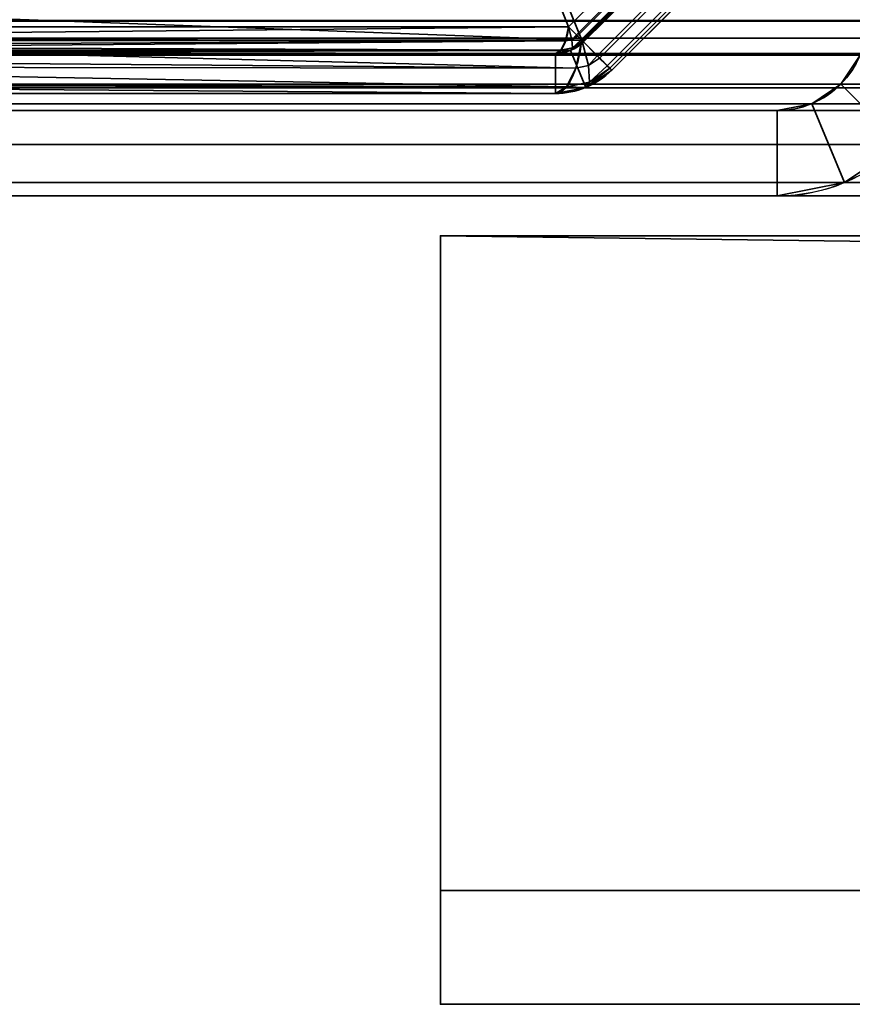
# Model space of a CAD drawing. Header units: millimetres. Extents: x -503 to 6703, y -110 to 249.
# Tile 916 of 1056: x 4017 to 4031, y -44 to -26. Entities that reach past the tile are written whole.
import ezdxf

# ---------------------------------------------------------------- set-up
doc = ezdxf.new("R2010")
doc.units = ezdxf.units.MM
doc.layers.add('152', color=7, linetype='Continuous', true_color=0xffffff)

# ---------------------------------------------------------------- blocks, each defined once
blk = doc.blocks.new('UG_SURFACE_313')
at = {"layer": '152', "color": 35, "linetype": 'Continuous', "lineweight": 35}
for points in [[(4024, -30, 2030), (4024, -43.5, 2030), (4976, -43.5, 2030), (4976, -42.218, 2030)], [(4976, -42.218, 2030), (4976, -30, 2030), (4024, -30, 2030)], [(4024, -30, 2030), (4024, -30), (4024, -41.5)], [(4024, -41.5), (4024, -43.5, 2), (4024, -43.5, 2030), (4024, -30, 2030)], [(4024, -30, 2030), (4037, -30, 2017), (4037, -30, 1027)], [(4024, -30, 2030), (4976, -30, 2030), (4963, -30, 2017), (4037, -30, 2017)], [(4037, -30, 1027), (4037, -30), (4024, -30), (4024, -30, 2030)], [(4976, -41.5), (4024, -41.5), (4024, -30), (4037, -30)], [(4024, -43.5, 2), (4024, -41.5), (4976, -41.5), (4976, -42.218, 0.718)], [(4976, -42.218, 0.718), (4976, -43.5, 2), (4024, -43.5, 2)], [(4024, -43.5, 2), (4068.617, -43.5, 1010.5), (4065.148, -43.5, 1021.178)], [(4976, -43.5, 2030), (4024, -43.5, 2030), (4092, -43.5, 1131), (4102.982, -43.5, 1128.666)], [(4024, -43.5, 2030), (4024, -43.5, 2), (4065.148, -43.5, 1101.178)], [(4065.148, -43.5, 1021.178), (4065.148, -43.5, 1101.178), (4024, -43.5, 2)], [(4024, -43.5, 2030), (4081.018, -43.5, 1128.666), (4092, -43.5, 1131)], [(4024, -43.5, 2030), (4071.935, -43.5, 1122.066), (4081.018, -43.5, 1128.666)], [(4065.148, -43.5, 1101.178), (4066.321, -43.5, 1112.343), (4024, -43.5, 2030)], [(4066.321, -43.5, 1112.343), (4071.935, -43.5, 1122.066), (4024, -43.5, 2030)], [(4024, -43.5, 2), (4086.386, -43.5, 997.59), (4076.13, -43.5, 1002.156)], [(4024, -43.5, 2), (4097.614, -43.5, 997.59), (4086.386, -43.5, 997.59)], [(4076.13, -43.5, 1002.156), (4068.617, -43.5, 1010.5), (4024, -43.5, 2)], [(4107.87, -43.5, 1002.156), (4097.614, -43.5, 997.59), (4024, -43.5, 2), (4976, -43.5, 2)]]:
    blk.add_3dface(points, dxfattribs=at)
blk = doc.blocks.new('UG_SURFACE_348')
at = {"layer": '152', "color": 252, "linetype": 'Continuous', "lineweight": 35}
for points in [[(4026.252, -26.332, 998.527), (4006.826, -26.332, 1005.831), (4006.826, -12.868, 1010.893), (4016.868, -2.827, 1010.893)], [(4016.868, -2.827, 1010.893), (4030.333, -2.827, 1005.831), (4030.333, -22.252, 998.527), (4026.252, -26.332, 998.527)], [(4026.485, -26.565, 1170.855), (4007.526, -25.868, 1163.465), (4007.526, -13.157, 1158.686), (4017.158, -3.527, 1158.686)], [(4017.158, -3.527, 1011.314), (4007.526, -13.157, 1011.314), (4007.526, -25.868, 1006.535), (4026.485, -26.565, 999.145)], [(4017.158, -3.527, 1158.686), (4029.868, -3.527, 1163.465), (4030.565, -22.485, 1170.855), (4026.485, -26.565, 1170.855)], [(4026.485, -26.565, 999.145), (4030.565, -22.485, 999.145), (4029.868, -3.527, 1006.535), (4017.158, -3.527, 1011.314)], [(4006.826, -12.868, 1159.107), (4006.826, -26.332, 1164.17), (4026.252, -26.332, 1171.473), (4030.333, -22.252, 1171.473)], [(4026.389, -26.469, 1171.634), (4030.468, -22.389, 1171.634), (4030.333, -22.252, 1171.473), (4026.252, -26.332, 1171.473)], [(4030.468, -22.389, 998.366), (4026.389, -26.469, 998.366), (4026.252, -26.332, 998.527), (4030.333, -22.252, 998.527)], [(4030.488, -22.408, 1171.657), (4030.468, -22.389, 1171.634), (4026.389, -26.469, 1171.634), (4026.408, -26.488, 1171.657)], [(4026.408, -26.488, 998.343), (4026.389, -26.469, 998.366), (4030.468, -22.389, 998.366), (4030.488, -22.408, 998.343)], [(4026.408, -26.488, 1171.657), (4026.476, -26.556, 1171.849), (4030.556, -22.476, 1171.849), (4030.488, -22.408, 1171.657)], [(4030.488, -22.408, 998.343), (4030.556, -22.476, 998.151), (4026.476, -26.556, 998.151), (4026.408, -26.488, 998.343)], [(4030.579, -22.499, 1171.914), (4030.556, -22.476, 1171.849), (4026.476, -26.556, 1171.849), (4026.499, -26.579, 1171.914)], [(4026.499, -26.579, 998.086), (4026.476, -26.556, 998.151), (4030.556, -22.476, 998.151), (4030.579, -22.499, 998.086)], [(4030.838, -22.757, 1171.177), (4026.757, -26.837, 1171.177), (4026.485, -26.565, 1170.855), (4030.565, -22.485, 1170.855)], [(4026.757, -26.837, 998.823), (4030.838, -22.757, 998.823), (4030.565, -22.485, 999.145), (4026.485, -26.565, 999.145)], [(4026.499, -26.579, 1171.914), (4026.515, -26.595, 1172.091), (4030.595, -22.515, 1172.091), (4030.579, -22.499, 1171.914)], [(4030.579, -22.499, 998.086), (4030.595, -22.515, 997.909), (4026.515, -26.595, 997.909), (4026.499, -26.579, 998.086)], [(4030.595, -22.515, 1172.091), (4026.515, -26.595, 1172.091), (4026.515, -26.595, 1190), (4030.595, -22.515, 1190)], [(4026.515, -26.595, 997.909), (4030.595, -22.515, 997.909), (4030.595, -22.515, 980), (4026.515, -26.595, 980)], [(4030.595, -22.515, 1190), (4026.515, -26.595, 1190), (4027.01, -27.09, 1190), (4031.09, -23.01, 1190)], [(4031.09, -23.01, 980), (4027.01, -27.09, 980), (4026.515, -26.595, 980), (4030.595, -22.515, 980)], [(4026.797, -26.877, 1171.223), (4026.757, -26.837, 1171.177), (4030.838, -22.757, 1171.177), (4030.877, -22.797, 1171.223)], [(4030.877, -22.797, 998.777), (4030.838, -22.757, 998.823), (4026.757, -26.837, 998.823), (4026.797, -26.877, 998.777)], [(4030.877, -22.797, 1171.223), (4031.012, -22.932, 1171.607), (4026.932, -27.012, 1171.607), (4026.797, -26.877, 1171.223)], [(4026.797, -26.877, 998.777), (4026.932, -27.012, 998.393), (4031.012, -22.932, 998.393), (4030.877, -22.797, 998.777)], [(4026.978, -27.058, 1171.737), (4026.932, -27.012, 1171.607), (4031.012, -22.932, 1171.607), (4031.058, -22.978, 1171.737)], [(4031.058, -22.978, 998.263), (4031.012, -22.932, 998.393), (4026.932, -27.012, 998.393), (4026.978, -27.058, 998.263)], [(4031.058, -22.978, 1171.737), (4031.09, -23.01, 1172.091), (4027.01, -27.09, 1172.091), (4026.978, -27.058, 1171.737)], [(4026.978, -27.058, 998.263), (4027.01, -27.09, 997.909), (4031.09, -23.01, 997.909), (4031.058, -22.978, 998.263)], [(4027.01, -27.09, 1172.091), (4031.09, -23.01, 1172.091), (4031.09, -23.01, 1190), (4027.01, -27.09, 1190)], [(4031.09, -23.01, 997.909), (4027.01, -27.09, 997.909), (4027.01, -27.09, 980), (4031.09, -23.01, 980)], [(4026.485, -26.565, 1170.855), (4007.408, -26.565, 1163.682), (4007.526, -25.868, 1163.465)], [(4007.526, -25.868, 1006.535), (4007.408, -26.565, 1006.317), (4026.485, -26.565, 999.145)], [(4026.252, -26.332, 1171.473), (4006.826, -26.332, 1164.17), (4006.791, -26.522, 1164.265)], [(4006.791, -26.522, 1164.265), (4026.2, -26.577, 1171.612), (4026.252, -26.332, 1171.473)], [(4026.252, -26.332, 998.527), (4026.2, -26.577, 998.388), (4006.791, -26.522, 1005.735)], [(4006.791, -26.522, 1005.735), (4006.826, -26.332, 1005.831), (4026.252, -26.332, 998.527)], [(4026.2, -26.578, 1171.613), (4026.311, -26.555, 1171.646), (4026.252, -26.332, 1171.473), (4026.2, -26.577, 1171.612)], [(4026.311, -26.555, 998.354), (4026.2, -26.578, 998.387), (4026.2, -26.577, 998.388), (4026.252, -26.332, 998.527)], [(4026.389, -26.469, 1171.634), (4026.252, -26.332, 1171.473), (4026.311, -26.555, 1171.646)], [(4026.311, -26.555, 998.354), (4026.252, -26.332, 998.527), (4026.389, -26.469, 998.366)], [(4026.2, -26.578, 998.387), (4006.691, -26.735, 1005.471), (4006.737, -26.671, 1005.591)], [(4026.2, -26.578, 998.387), (4026.118, -26.741, 998.17), (4006.691, -26.735, 1005.471)], [(4026.2, -26.578, 1171.613), (4006.773, -26.571, 1164.313), (4006.737, -26.671, 1164.409)], [(4026.2, -26.578, 998.387), (4006.737, -26.671, 1005.591), (4006.773, -26.571, 1005.687)], [(4026.118, -26.741, 1171.83), (4026.2, -26.578, 1171.613), (4006.737, -26.671, 1164.409)], [(4006.791, -26.522, 1164.265), (4006.773, -26.571, 1164.313), (4026.2, -26.577, 1171.612)], [(4026.2, -26.577, 998.388), (4006.773, -26.571, 1005.687), (4006.791, -26.522, 1005.735)], [(4026.2, -26.578, 1171.613), (4026.2, -26.577, 1171.612), (4006.773, -26.571, 1164.313)], [(4006.773, -26.571, 1005.687), (4026.2, -26.577, 998.388), (4026.2, -26.578, 998.387)], [(4026.381, -27.053, 1171.132), (4007.185, -26.895, 1163.778), (4007.408, -26.565, 1163.682)], [(4007.408, -26.565, 1006.317), (4007.185, -26.895, 1006.222), (4026.381, -27.053, 998.868)], [(4007.408, -26.565, 1163.682), (4026.485, -26.565, 1170.855), (4026.381, -27.053, 1171.132)], [(4026.381, -27.053, 998.868), (4026.485, -26.565, 999.145), (4007.408, -26.565, 1006.317)], [(4026.321, -26.7, 1171.893), (4026.311, -26.555, 1171.646), (4026.2, -26.578, 1171.613), (4026.118, -26.741, 1171.83)], [(4026.118, -26.741, 998.17), (4026.2, -26.578, 998.387), (4026.311, -26.555, 998.354), (4026.321, -26.7, 998.107)], [(4026.288, -26.747, 1190), (4026.515, -26.595, 1190), (4026.515, -26.595, 1172.091), (4026.296, -26.742, 1172.091)], [(4026.515, -26.595, 980), (4026.288, -26.747, 980), (4026.288, -26.747, 997.909), (4026.296, -26.742, 997.909)], [(4026.515, -26.595, 1190), (4026.288, -26.747, 1190), (4026.556, -27.393, 1190), (4027.01, -27.09, 1190)], [(4027.01, -27.09, 980), (4026.556, -27.393, 980), (4026.288, -26.747, 980), (4026.515, -26.595, 980)], [(4026.296, -26.742, 1172.091), (4026.515, -26.595, 1172.091), (4026.499, -26.579, 1171.914)], [(4026.499, -26.579, 1171.914), (4026.321, -26.7, 1171.893), (4026.296, -26.742, 1172.091)], [(4026.296, -26.742, 997.909), (4026.321, -26.7, 998.107), (4026.499, -26.579, 998.086)], [(4026.499, -26.579, 998.086), (4026.515, -26.595, 997.909), (4026.296, -26.742, 997.909)], [(4026.296, -26.742, 997.909), (4026.515, -26.595, 997.909), (4026.515, -26.595, 980)], [(4026.311, -26.555, 1171.646), (4026.408, -26.488, 1171.657), (4026.389, -26.469, 1171.634)], [(4026.389, -26.469, 998.366), (4026.408, -26.488, 998.343), (4026.311, -26.555, 998.354)], [(4026.476, -26.556, 1171.849), (4026.408, -26.488, 1171.657), (4026.311, -26.555, 1171.646), (4026.321, -26.7, 1171.893)], [(4026.321, -26.7, 998.107), (4026.311, -26.555, 998.354), (4026.408, -26.488, 998.343), (4026.476, -26.556, 998.151)], [(4026.321, -26.7, 1171.893), (4026.499, -26.579, 1171.914), (4026.476, -26.556, 1171.849)], [(4026.476, -26.556, 998.151), (4026.499, -26.579, 998.086), (4026.321, -26.7, 998.107)], [(4026.485, -26.565, 999.145), (4026.381, -27.053, 998.868), (4026.38, -27.056, 998.866), (4026.602, -27.009, 998.8)], [(4026.381, -27.053, 1171.132), (4026.485, -26.565, 1170.855), (4026.602, -27.009, 1171.2)], [(4026.602, -27.009, 1171.2), (4026.485, -26.565, 1170.855), (4026.757, -26.837, 1171.177)], [(4026.757, -26.837, 998.823), (4026.485, -26.565, 999.145), (4026.602, -27.009, 998.8)], [(4006.594, -26.8, 1005.212), (4026.02, -26.8, 997.909), (4026.02, -26.8, 980), (4005.6, -26.8, 980)], [(4026.02, -27.5, 980), (4005.6, -27.5, 980), (4005.6, -26.8, 980), (4026.02, -26.8, 980)], [(4026.117, -26.743, 998.168), (4006.594, -26.8, 1005.212), (4006.669, -26.767, 1005.411)], [(4026.117, -26.743, 998.168), (4026.02, -26.8, 997.909), (4006.594, -26.8, 1005.212)], [(4006.669, -26.767, 1164.589), (4006.594, -26.8, 1164.788), (4026.02, -26.8, 1172.091)], [(4026.02, -26.8, 1172.091), (4006.594, -26.8, 1164.788), (4007, -26.8, 1165)], [(4026.117, -26.743, 1171.833), (4006.691, -26.735, 1164.529), (4006.669, -26.767, 1164.589)], [(4026.117, -26.743, 998.168), (4006.669, -26.767, 1005.411), (4006.691, -26.735, 1005.471)], [(4026.02, -26.8, 1172.091), (4026.117, -26.743, 1171.833), (4006.669, -26.767, 1164.589)], [(4006.737, -26.671, 1164.409), (4006.691, -26.735, 1164.529), (4026.118, -26.741, 1171.83)], [(4026.117, -26.743, 1171.833), (4026.118, -26.741, 1171.83), (4006.691, -26.735, 1164.529)], [(4006.691, -26.735, 1005.471), (4026.118, -26.741, 998.17), (4026.117, -26.743, 998.168)], [(4007, -26.8, 1165), (4026.02, -26.8, 1190), (4026.02, -26.8, 1172.091)], [(4007, -26.8, 1165), (4009, -26.8, 1190), (4026.02, -26.8, 1190)], [(4026.02, -26.8, 1190), (4009, -26.8, 1190), (4009, -27.5, 1190), (4026.02, -27.5, 1190)], [(4026.117, -26.743, 1171.833), (4026.02, -26.8, 1172.091), (4026.288, -26.747, 1172.091)], [(4026.288, -26.747, 997.909), (4026.02, -26.8, 997.909), (4026.117, -26.743, 998.168)], [(4026.02, -26.8, 1172.091), (4026.02, -26.8, 1190), (4026.288, -26.747, 1190), (4026.288, -26.747, 1172.091)], [(4026.02, -26.8, 980), (4026.02, -26.8, 997.909), (4026.288, -26.747, 997.909), (4026.288, -26.747, 980)], [(4026.02, -27.5, 1190), (4026.556, -27.393, 1190), (4026.288, -26.747, 1190), (4026.02, -26.8, 1190)], [(4026.02, -26.8, 980), (4026.288, -26.747, 980), (4026.556, -27.393, 980), (4026.02, -27.5, 980)], [(4026.288, -26.747, 1172.091), (4026.321, -26.7, 1171.893), (4026.117, -26.743, 1171.833)], [(4026.118, -26.741, 1171.83), (4026.117, -26.743, 1171.833), (4026.321, -26.7, 1171.893)], [(4026.321, -26.7, 998.107), (4026.117, -26.743, 998.168), (4026.118, -26.741, 998.17)], [(4026.117, -26.743, 998.168), (4026.321, -26.7, 998.107), (4026.288, -26.747, 997.909)], [(4026.288, -26.747, 1172.091), (4026.296, -26.742, 1172.091), (4026.321, -26.7, 1171.893)], [(4026.321, -26.7, 998.107), (4026.296, -26.742, 997.909), (4026.288, -26.747, 997.909)], [(4026.296, -26.742, 1172.091), (4026.288, -26.747, 1172.091), (4026.288, -26.747, 1190)], [(4026.381, -27.053, 1171.132), (4006.989, -27.031, 1163.863), (4007.185, -26.895, 1163.778)], [(4007.185, -26.895, 1006.222), (4006.989, -27.031, 1006.137), (4026.381, -27.053, 998.868)], [(4026.757, -26.837, 1171.177), (4026.797, -26.877, 1171.223), (4026.602, -27.009, 1171.2)], [(4026.602, -27.009, 998.8), (4026.797, -26.877, 998.777), (4026.757, -26.837, 998.823)], [(4026.622, -27.3, 1171.695), (4026.602, -27.009, 1171.2), (4026.797, -26.877, 1171.223), (4026.932, -27.012, 1171.607)], [(4026.932, -27.012, 998.393), (4026.797, -26.877, 998.777), (4026.602, -27.009, 998.8), (4026.622, -27.3, 998.305)], [(4026.217, -27.382, 1171.569), (4006.574, -27.318, 1164.042), (4006.989, -27.031, 1163.863)], [(4006.989, -27.031, 1006.137), (4006.574, -27.318, 1005.958), (4026.217, -27.382, 998.431)], [(4006.989, -27.031, 1163.863), (4026.381, -27.053, 1171.132), (4026.38, -27.056, 1171.134)], [(4006.989, -27.031, 1163.863), (4026.38, -27.056, 1171.134), (4026.217, -27.382, 1171.569)], [(4026.217, -27.382, 998.431), (4026.38, -27.056, 998.866), (4006.989, -27.031, 1006.137)], [(4026.38, -27.056, 998.866), (4026.381, -27.053, 998.868), (4006.989, -27.031, 1006.137)], [(4026.217, -27.382, 1171.569), (4026.38, -27.056, 1171.134), (4026.602, -27.009, 1171.2), (4026.622, -27.3, 1171.695)], [(4026.622, -27.3, 998.305), (4026.602, -27.009, 998.8), (4026.38, -27.056, 998.866), (4026.217, -27.382, 998.431)], [(4026.602, -27.009, 1171.2), (4026.38, -27.056, 1171.134), (4026.381, -27.053, 1171.132)], [(4027.01, -27.09, 1190), (4026.556, -27.393, 1190), (4026.556, -27.393, 1172.091), (4026.571, -27.383, 1172.091)], [(4026.556, -27.393, 980), (4027.01, -27.09, 980), (4027.01, -27.09, 997.909), (4026.571, -27.383, 997.909)], [(4026.571, -27.383, 1172.091), (4026.622, -27.3, 1171.695), (4026.978, -27.058, 1171.737)], [(4026.978, -27.058, 1171.737), (4027.01, -27.09, 1172.091), (4026.571, -27.383, 1172.091)], [(4026.571, -27.383, 997.909), (4027.01, -27.09, 997.909), (4026.978, -27.058, 998.263)], [(4026.978, -27.058, 998.263), (4026.622, -27.3, 998.305), (4026.571, -27.383, 997.909)], [(4026.571, -27.383, 1172.091), (4027.01, -27.09, 1172.091), (4027.01, -27.09, 1190)], [(4026.932, -27.012, 1171.607), (4026.978, -27.058, 1171.737), (4026.622, -27.3, 1171.695)], [(4026.622, -27.3, 998.305), (4026.978, -27.058, 998.263), (4026.932, -27.012, 998.393)], [(4026.217, -27.382, 1171.569), (4006.388, -27.355, 1164.122), (4006.574, -27.318, 1164.042)], [(4006.574, -27.318, 1005.958), (4006.388, -27.355, 1005.878), (4026.217, -27.382, 998.431)], [(4026.622, -27.3, 1171.695), (4026.215, -27.386, 1171.574), (4026.217, -27.382, 1171.569)], [(4026.215, -27.386, 1171.574), (4026.622, -27.3, 1171.695), (4026.556, -27.393, 1172.091)], [(4026.556, -27.393, 997.909), (4026.622, -27.3, 998.305), (4026.215, -27.386, 998.426)], [(4026.217, -27.382, 998.431), (4026.215, -27.386, 998.426), (4026.622, -27.3, 998.305)], [(4026.622, -27.3, 1171.695), (4026.571, -27.383, 1172.091), (4026.556, -27.393, 1172.091)], [(4026.556, -27.393, 997.909), (4026.571, -27.383, 997.909), (4026.622, -27.3, 998.305)], [(4005.6, -27.5, 980), (4026.02, -27.5, 980), (4026.02, -27.5, 997.909), (4005.659, -27.5, 1005.564)], [(4026.02, -27.5, 1172.091), (4005.659, -27.5, 1164.436), (4006.388, -27.355, 1164.122)], [(4006.388, -27.355, 1005.878), (4005.659, -27.5, 1005.564), (4026.02, -27.5, 997.909)], [(4007, -27.5, 1165), (4005.659, -27.5, 1164.436), (4026.02, -27.5, 1172.091)], [(4006.388, -27.355, 1164.122), (4026.217, -27.382, 1171.569), (4026.215, -27.386, 1171.574)], [(4006.388, -27.355, 1164.122), (4026.215, -27.386, 1171.574), (4026.02, -27.5, 1172.091)], [(4026.02, -27.5, 997.909), (4026.215, -27.386, 998.426), (4006.388, -27.355, 1005.878)], [(4026.215, -27.386, 998.426), (4026.217, -27.382, 998.431), (4006.388, -27.355, 1005.878)], [(4026.02, -27.5, 1172.091), (4026.02, -27.5, 1190), (4009, -27.5, 1190), (4007, -27.5, 1177.372)], [(4007, -27.5, 1177.372), (4007, -27.5, 1165), (4026.02, -27.5, 1172.091)], [(4026.556, -27.393, 1172.091), (4026.02, -27.5, 1172.091), (4026.215, -27.386, 1171.574)], [(4026.215, -27.386, 998.426), (4026.02, -27.5, 997.909), (4026.556, -27.393, 997.909)], [(4026.556, -27.393, 1172.091), (4026.556, -27.393, 1190), (4026.02, -27.5, 1190), (4026.02, -27.5, 1172.091)], [(4026.556, -27.393, 980), (4026.556, -27.393, 997.909), (4026.02, -27.5, 997.909), (4026.02, -27.5, 980)], [(4026.571, -27.383, 997.909), (4026.556, -27.393, 997.909), (4026.556, -27.393, 980)]]:
    blk.add_3dface(points, dxfattribs=at)
blk = doc.blocks.new('UG_SURFACE_384')
at = {"layer": '152', "color": 252, "linetype": 'Continuous', "lineweight": 35}
for points in [[(4031.38, -26.825, 2021.87), (4031.38, -26.825, -7.75), (4031.037, -27.337, -7.75), (4031.037, -27.337, 2022.213)], [(4031.38, -26.825, 2021.87), (4031.037, -27.337, 2022.213), (4032.098, -28.398, 2021.152), (4032.765, -27.399, 2020.484)], [(4032.765, -27.399, -7.75), (4032.098, -28.398, -7.75), (4031.037, -27.337, -7.75), (4031.38, -26.825, -7.75)], [(4031.037, -27.337, 2022.213), (4031.037, -27.337, -7.75), (4030.525, -27.68, -7.75), (4030.525, -27.68, 2022.725)], [(4031.099, -29.066, 2022.151), (4032.098, -28.398, 2021.152), (4031.037, -27.337, 2022.213), (4030.525, -27.68, 2022.725)], [(4030.525, -27.68, -7.75), (4031.037, -27.337, -7.75), (4032.098, -28.398, -7.75), (4031.099, -29.066, -7.75)], [(4029.92, -27.8, 2023.33), (4029.92, -27.8, -7.75), (3981.08, -27.8, -7.75), (3981.08, -27.8, 2072.17)], [(4029.92, -27.8, 2023.33), (3981.08, -27.8, 2072.17), (3981.08, -29.3, 2072.17), (4029.92, -29.3, 2023.33)], [(4029.92, -29.3, -7.75), (3981.08, -29.3, -7.75), (3981.08, -27.8, -7.75), (4029.92, -27.8, -7.75)], [(4030.525, -27.68, 2022.725), (4030.525, -27.68, -7.75), (4029.92, -27.8, -7.75), (4029.92, -27.8, 2023.33)], [(4029.92, -29.3, 2023.33), (4031.099, -29.066, 2022.151), (4030.525, -27.68, 2022.725), (4029.92, -27.8, 2023.33)], [(4029.92, -27.8, -7.75), (4030.525, -27.68, -7.75), (4031.099, -29.066, -7.75), (4029.92, -29.3, -7.75)], [(4031.099, -29.066, 2022.151), (4031.099, -29.066, -7.75), (4032.098, -28.398, -7.75), (4032.098, -28.398, 2021.152)], [(4029.92, -29.3, 2023.33), (4029.92, -29.3, -7.75), (4031.099, -29.066, -7.75), (4031.099, -29.066, 2022.151)], [(4029.92, -29.3, 2023.33), (3981.08, -29.3, 2072.17), (3981.08, -29.3, -7.75), (4029.92, -29.3, -7.75)]]:
    blk.add_3dface(points, dxfattribs=at)
blk = doc.blocks.new('UG_SURFACE_385')
at = {"layer": '152', "color": 252, "linetype": 'Continuous', "lineweight": 35}
for points in [[(4031.38, -26.825, 2021.87), (4031.38, -26.825, -7.75), (4031.037, -27.337, -7.75), (4031.037, -27.337, 2022.213)], [(4031.38, -26.825, 2021.87), (4031.037, -27.337, 2022.213), (4032.098, -28.398, 2021.152), (4032.765, -27.399, 2020.484)], [(4032.765, -27.399, -7.75), (4032.098, -28.398, -7.75), (4031.037, -27.337, -7.75), (4031.38, -26.825, -7.75)], [(4031.037, -27.337, 2022.213), (4031.037, -27.337, -7.75), (4030.525, -27.68, -7.75), (4030.525, -27.68, 2022.725)], [(4031.099, -29.066, 2022.151), (4032.098, -28.398, 2021.152), (4031.037, -27.337, 2022.213), (4030.525, -27.68, 2022.725)], [(4030.525, -27.68, -7.75), (4031.037, -27.337, -7.75), (4032.098, -28.398, -7.75), (4031.099, -29.066, -7.75)], [(4029.92, -27.8, 2023.33), (4029.92, -27.8, -7.75), (3981.08, -27.8, -7.75), (3981.08, -27.8, 2072.17)], [(4029.92, -27.8, 2023.33), (3981.08, -27.8, 2072.17), (3981.08, -29.3, 2072.17), (4029.92, -29.3, 2023.33)], [(4029.92, -29.3, -7.75), (3981.08, -29.3, -7.75), (3981.08, -27.8, -7.75), (4029.92, -27.8, -7.75)], [(4030.525, -27.68, 2022.725), (4030.525, -27.68, -7.75), (4029.92, -27.8, -7.75), (4029.92, -27.8, 2023.33)], [(4029.92, -29.3, 2023.33), (4031.099, -29.066, 2022.151), (4030.525, -27.68, 2022.725), (4029.92, -27.8, 2023.33)], [(4029.92, -27.8, -7.75), (4030.525, -27.68, -7.75), (4031.099, -29.066, -7.75), (4029.92, -29.3, -7.75)], [(4031.099, -29.066, 2022.151), (4031.099, -29.066, -7.75), (4032.098, -28.398, -7.75), (4032.098, -28.398, 2021.152)], [(4029.92, -29.3, 2023.33), (4029.92, -29.3, -7.75), (4031.099, -29.066, -7.75), (4031.099, -29.066, 2022.151)], [(4029.92, -29.3, 2023.33), (3981.08, -29.3, 2072.17), (3981.08, -29.3, -7.75), (4029.92, -29.3, -7.75)]]:
    blk.add_3dface(points, dxfattribs=at)
blk = doc.blocks.new('UG_SURFACE_386')
at = {"layer": '152', "color": 252, "linetype": 'Continuous', "lineweight": 35}
for points in [[(3978, -9.3, 2075.25), (3978, -26.22, 2075.25), (5022, -26.22, 2075.25), (5022, -9.3, 2075.25)], [(3979.5, -9.3, 2073.75), (5020.5, -9.3, 2073.75), (5020.5, -26.22, 2073.75), (3979.5, -26.22, 2073.75)], [(5022, -26.22, 2075.25), (3978, -26.22, 2075.25), (3978.059, -26.821, 2075.191)], [(5021.941, -26.821, 2075.191), (5022, -26.22, 2075.25), (3978.059, -26.821, 2075.191)], [(3979.5, -26.22, 2073.75), (5020.5, -26.22, 2073.75), (5020.47, -26.528, 2073.72)], [(3979.53, -26.528, 2073.72), (3979.5, -26.22, 2073.75), (5020.47, -26.528, 2073.72)], [(5020.47, -26.528, 2073.72), (5020.38, -26.825, 2073.63), (3979.62, -26.825, 2073.63), (3979.53, -26.528, 2073.72)], [(3978.059, -26.821, 2075.191), (3978.235, -27.399, 2075.016), (5021.766, -27.399, 2075.016), (5021.941, -26.821, 2075.191)], [(5020.037, -27.337, 2073.287), (3979.963, -27.337, 2073.287), (3979.62, -26.825, 2073.63), (5020.38, -26.825, 2073.63)], [(4968.62, -26.825, 2021.87), (4031.38, -26.825, 2021.87), (4031.037, -27.337, 2022.213), (4968.963, -27.337, 2022.213)], [(4032.765, -27.399, 2020.484), (4032.098, -28.398, 2021.152), (4031.037, -27.337, 2022.213), (4031.38, -26.825, 2021.87)], [(5021.766, -27.399, 2075.016), (3978.235, -27.399, 2075.016), (3978.902, -28.398, 2074.348), (5021.098, -28.398, 2074.348)], [(5019.525, -27.68, 2072.775), (3980.475, -27.68, 2072.775), (3979.963, -27.337, 2073.287), (5020.037, -27.337, 2073.287)], [(4968.963, -27.337, 2022.213), (4031.037, -27.337, 2022.213), (4030.525, -27.68, 2022.725), (4969.475, -27.68, 2022.725)], [(4030.525, -27.68, 2022.725), (4031.037, -27.337, 2022.213), (4032.098, -28.398, 2021.152), (4031.099, -29.066, 2022.151)], [(5018.92, -27.8, 2072.17), (3981.08, -27.8, 2072.17), (3980.475, -27.68, 2072.775), (5019.525, -27.68, 2072.775)], [(3981.08, -27.8, 2072.17), (5018.92, -27.8, 2072.17), (4970.08, -27.8, 2023.33), (4029.92, -27.8, 2023.33)], [(3981.08, -27.8, 2072.17), (4029.92, -27.8, 2023.33), (4029.92, -29.3, 2023.33), (3981.08, -29.3, 2072.17)], [(4969.475, -27.68, 2022.725), (4030.525, -27.68, 2022.725), (4029.92, -27.8, 2023.33), (4970.08, -27.8, 2023.33)], [(4029.92, -27.8, 2023.33), (4030.525, -27.68, 2022.725), (4031.099, -29.066, 2022.151), (4029.92, -29.3, 2023.33)], [(5021.098, -28.398, 2074.348), (3978.902, -28.398, 2074.348), (3979.901, -29.066, 2073.349), (5020.099, -29.066, 2073.349)], [(4968.901, -29.066, 2022.151), (4031.099, -29.066, 2022.151), (4032.098, -28.398, 2021.152), (4967.902, -28.398, 2021.152)], [(5020.099, -29.066, 2073.349), (3979.901, -29.066, 2073.349), (3981.08, -29.3, 2072.17), (5018.92, -29.3, 2072.17)], [(4970.08, -29.3, 2023.33), (4029.92, -29.3, 2023.33), (4031.099, -29.066, 2022.151), (4968.901, -29.066, 2022.151)], [(3981.08, -29.3, 2072.17), (4029.92, -29.3, 2023.33), (4970.08, -29.3, 2023.33), (5018.92, -29.3, 2072.17)]]:
    blk.add_3dface(points, dxfattribs=at)
blk = doc.blocks.new('UG_SURFACE_391')
at = {"layer": '152', "color": 252, "linetype": 'Continuous', "lineweight": 35}
for points in [[(4026.252, -26.332, 998.527), (4006.826, -26.332, 1005.831), (4006.826, -12.868, 1010.893), (4016.868, -2.827, 1010.893)], [(4016.868, -2.827, 1010.893), (4030.333, -2.827, 1005.831), (4030.333, -22.252, 998.527), (4026.252, -26.332, 998.527)], [(4026.485, -26.565, 1170.855), (4007.526, -25.868, 1163.465), (4007.526, -13.157, 1158.686), (4017.158, -3.527, 1158.686)], [(4017.158, -3.527, 1011.314), (4007.526, -13.157, 1011.314), (4007.526, -25.868, 1006.535), (4026.485, -26.565, 999.145)], [(4017.158, -3.527, 1158.686), (4029.868, -3.527, 1163.465), (4030.565, -22.485, 1170.855), (4026.485, -26.565, 1170.855)], [(4026.485, -26.565, 999.145), (4030.565, -22.485, 999.145), (4029.868, -3.527, 1006.535), (4017.158, -3.527, 1011.314)], [(4006.826, -12.868, 1159.107), (4006.826, -26.332, 1164.17), (4026.252, -26.332, 1171.473), (4030.333, -22.252, 1171.473)], [(4026.389, -26.469, 1171.634), (4030.468, -22.389, 1171.634), (4030.333, -22.252, 1171.473), (4026.252, -26.332, 1171.473)], [(4030.468, -22.389, 998.366), (4026.389, -26.469, 998.366), (4026.252, -26.332, 998.527), (4030.333, -22.252, 998.527)], [(4030.488, -22.408, 1171.657), (4030.468, -22.389, 1171.634), (4026.389, -26.469, 1171.634), (4026.408, -26.488, 1171.657)], [(4026.408, -26.488, 998.343), (4026.389, -26.469, 998.366), (4030.468, -22.389, 998.366), (4030.488, -22.408, 998.343)], [(4026.408, -26.488, 1171.657), (4026.476, -26.556, 1171.849), (4030.556, -22.476, 1171.849), (4030.488, -22.408, 1171.657)], [(4030.488, -22.408, 998.343), (4030.556, -22.476, 998.151), (4026.476, -26.556, 998.151), (4026.408, -26.488, 998.343)], [(4030.579, -22.499, 1171.914), (4030.556, -22.476, 1171.849), (4026.476, -26.556, 1171.849), (4026.499, -26.579, 1171.914)], [(4026.499, -26.579, 998.086), (4026.476, -26.556, 998.151), (4030.556, -22.476, 998.151), (4030.579, -22.499, 998.086)], [(4030.838, -22.757, 1171.177), (4026.757, -26.837, 1171.177), (4026.485, -26.565, 1170.855), (4030.565, -22.485, 1170.855)], [(4026.757, -26.837, 998.823), (4030.838, -22.757, 998.823), (4030.565, -22.485, 999.145), (4026.485, -26.565, 999.145)], [(4026.499, -26.579, 1171.914), (4026.515, -26.595, 1172.091), (4030.595, -22.515, 1172.091), (4030.579, -22.499, 1171.914)], [(4030.579, -22.499, 998.086), (4030.595, -22.515, 997.909), (4026.515, -26.595, 997.909), (4026.499, -26.579, 998.086)], [(4030.595, -22.515, 1172.091), (4026.515, -26.595, 1172.091), (4026.515, -26.595, 1190), (4030.595, -22.515, 1190)], [(4026.515, -26.595, 997.909), (4030.595, -22.515, 997.909), (4030.595, -22.515, 980), (4026.515, -26.595, 980)], [(4030.595, -22.515, 1190), (4026.515, -26.595, 1190), (4027.01, -27.09, 1190), (4031.09, -23.01, 1190)], [(4031.09, -23.01, 980), (4027.01, -27.09, 980), (4026.515, -26.595, 980), (4030.595, -22.515, 980)], [(4026.797, -26.877, 1171.223), (4026.757, -26.837, 1171.177), (4030.838, -22.757, 1171.177), (4030.877, -22.797, 1171.223)], [(4030.877, -22.797, 998.777), (4030.838, -22.757, 998.823), (4026.757, -26.837, 998.823), (4026.797, -26.877, 998.777)], [(4030.877, -22.797, 1171.223), (4031.012, -22.932, 1171.607), (4026.932, -27.012, 1171.607), (4026.797, -26.877, 1171.223)], [(4026.797, -26.877, 998.777), (4026.932, -27.012, 998.393), (4031.012, -22.932, 998.393), (4030.877, -22.797, 998.777)], [(4026.978, -27.058, 1171.737), (4026.932, -27.012, 1171.607), (4031.012, -22.932, 1171.607), (4031.058, -22.978, 1171.737)], [(4031.058, -22.978, 998.263), (4031.012, -22.932, 998.393), (4026.932, -27.012, 998.393), (4026.978, -27.058, 998.263)], [(4031.058, -22.978, 1171.737), (4031.09, -23.01, 1172.091), (4027.01, -27.09, 1172.091), (4026.978, -27.058, 1171.737)], [(4026.978, -27.058, 998.263), (4027.01, -27.09, 997.909), (4031.09, -23.01, 997.909), (4031.058, -22.978, 998.263)], [(4027.01, -27.09, 1172.091), (4031.09, -23.01, 1172.091), (4031.09, -23.01, 1190), (4027.01, -27.09, 1190)], [(4031.09, -23.01, 997.909), (4027.01, -27.09, 997.909), (4027.01, -27.09, 980), (4031.09, -23.01, 980)], [(4026.485, -26.565, 1170.855), (4007.408, -26.565, 1163.682), (4007.526, -25.868, 1163.465)], [(4007.526, -25.868, 1006.535), (4007.408, -26.565, 1006.317), (4026.485, -26.565, 999.145)], [(4026.252, -26.332, 1171.473), (4006.826, -26.332, 1164.17), (4006.791, -26.522, 1164.265)], [(4006.791, -26.522, 1164.265), (4026.2, -26.577, 1171.612), (4026.252, -26.332, 1171.473)], [(4026.252, -26.332, 998.527), (4026.2, -26.577, 998.388), (4006.791, -26.522, 1005.735)], [(4006.791, -26.522, 1005.735), (4006.826, -26.332, 1005.831), (4026.252, -26.332, 998.527)], [(4026.2, -26.578, 1171.613), (4026.311, -26.555, 1171.646), (4026.252, -26.332, 1171.473), (4026.2, -26.577, 1171.612)], [(4026.311, -26.555, 998.354), (4026.2, -26.578, 998.387), (4026.2, -26.577, 998.388), (4026.252, -26.332, 998.527)], [(4026.389, -26.469, 1171.634), (4026.252, -26.332, 1171.473), (4026.311, -26.555, 1171.646)], [(4026.311, -26.555, 998.354), (4026.252, -26.332, 998.527), (4026.389, -26.469, 998.366)], [(4026.2, -26.578, 998.387), (4006.691, -26.735, 1005.471), (4006.737, -26.671, 1005.591)], [(4026.2, -26.578, 998.387), (4026.118, -26.741, 998.17), (4006.691, -26.735, 1005.471)], [(4026.2, -26.578, 1171.613), (4006.773, -26.571, 1164.313), (4006.737, -26.671, 1164.409)], [(4026.2, -26.578, 998.387), (4006.737, -26.671, 1005.591), (4006.773, -26.571, 1005.687)], [(4026.118, -26.741, 1171.83), (4026.2, -26.578, 1171.613), (4006.737, -26.671, 1164.409)], [(4006.791, -26.522, 1164.265), (4006.773, -26.571, 1164.313), (4026.2, -26.577, 1171.612)], [(4026.2, -26.577, 998.388), (4006.773, -26.571, 1005.687), (4006.791, -26.522, 1005.735)], [(4026.2, -26.578, 1171.613), (4026.2, -26.577, 1171.612), (4006.773, -26.571, 1164.313)], [(4006.773, -26.571, 1005.687), (4026.2, -26.577, 998.388), (4026.2, -26.578, 998.387)], [(4026.381, -27.053, 1171.132), (4007.185, -26.895, 1163.778), (4007.408, -26.565, 1163.682)], [(4007.408, -26.565, 1006.317), (4007.185, -26.895, 1006.222), (4026.381, -27.053, 998.868)], [(4007.408, -26.565, 1163.682), (4026.485, -26.565, 1170.855), (4026.381, -27.053, 1171.132)], [(4026.381, -27.053, 998.868), (4026.485, -26.565, 999.145), (4007.408, -26.565, 1006.317)], [(4026.321, -26.7, 1171.893), (4026.311, -26.555, 1171.646), (4026.2, -26.578, 1171.613), (4026.118, -26.741, 1171.83)], [(4026.118, -26.741, 998.17), (4026.2, -26.578, 998.387), (4026.311, -26.555, 998.354), (4026.321, -26.7, 998.107)], [(4026.288, -26.747, 1190), (4026.515, -26.595, 1190), (4026.515, -26.595, 1172.091), (4026.296, -26.742, 1172.091)], [(4026.515, -26.595, 980), (4026.288, -26.747, 980), (4026.288, -26.747, 997.909), (4026.296, -26.742, 997.909)], [(4026.515, -26.595, 1190), (4026.288, -26.747, 1190), (4026.556, -27.393, 1190), (4027.01, -27.09, 1190)], [(4027.01, -27.09, 980), (4026.556, -27.393, 980), (4026.288, -26.747, 980), (4026.515, -26.595, 980)], [(4026.296, -26.742, 1172.091), (4026.515, -26.595, 1172.091), (4026.499, -26.579, 1171.914)], [(4026.499, -26.579, 1171.914), (4026.321, -26.7, 1171.893), (4026.296, -26.742, 1172.091)], [(4026.296, -26.742, 997.909), (4026.321, -26.7, 998.107), (4026.499, -26.579, 998.086)], [(4026.499, -26.579, 998.086), (4026.515, -26.595, 997.909), (4026.296, -26.742, 997.909)], [(4026.296, -26.742, 997.909), (4026.515, -26.595, 997.909), (4026.515, -26.595, 980)], [(4026.311, -26.555, 1171.646), (4026.408, -26.488, 1171.657), (4026.389, -26.469, 1171.634)], [(4026.389, -26.469, 998.366), (4026.408, -26.488, 998.343), (4026.311, -26.555, 998.354)], [(4026.476, -26.556, 1171.849), (4026.408, -26.488, 1171.657), (4026.311, -26.555, 1171.646), (4026.321, -26.7, 1171.893)], [(4026.321, -26.7, 998.107), (4026.311, -26.555, 998.354), (4026.408, -26.488, 998.343), (4026.476, -26.556, 998.151)], [(4026.321, -26.7, 1171.893), (4026.499, -26.579, 1171.914), (4026.476, -26.556, 1171.849)], [(4026.476, -26.556, 998.151), (4026.499, -26.579, 998.086), (4026.321, -26.7, 998.107)], [(4026.485, -26.565, 999.145), (4026.381, -27.053, 998.868), (4026.38, -27.056, 998.866), (4026.602, -27.009, 998.8)], [(4026.381, -27.053, 1171.132), (4026.485, -26.565, 1170.855), (4026.602, -27.009, 1171.2)], [(4026.602, -27.009, 1171.2), (4026.485, -26.565, 1170.855), (4026.757, -26.837, 1171.177)], [(4026.757, -26.837, 998.823), (4026.485, -26.565, 999.145), (4026.602, -27.009, 998.8)], [(4006.594, -26.8, 1005.212), (4026.02, -26.8, 997.909), (4026.02, -26.8, 980), (4005.6, -26.8, 980)], [(4026.02, -27.5, 980), (4005.6, -27.5, 980), (4005.6, -26.8, 980), (4026.02, -26.8, 980)], [(4026.117, -26.743, 998.168), (4006.594, -26.8, 1005.212), (4006.669, -26.767, 1005.411)], [(4026.117, -26.743, 998.168), (4026.02, -26.8, 997.909), (4006.594, -26.8, 1005.212)], [(4006.669, -26.767, 1164.589), (4006.594, -26.8, 1164.788), (4026.02, -26.8, 1172.091)], [(4026.02, -26.8, 1172.091), (4006.594, -26.8, 1164.788), (4007, -26.8, 1165)], [(4026.117, -26.743, 1171.833), (4006.691, -26.735, 1164.529), (4006.669, -26.767, 1164.589)], [(4026.117, -26.743, 998.168), (4006.669, -26.767, 1005.411), (4006.691, -26.735, 1005.471)], [(4026.02, -26.8, 1172.091), (4026.117, -26.743, 1171.833), (4006.669, -26.767, 1164.589)], [(4006.737, -26.671, 1164.409), (4006.691, -26.735, 1164.529), (4026.118, -26.741, 1171.83)], [(4026.117, -26.743, 1171.833), (4026.118, -26.741, 1171.83), (4006.691, -26.735, 1164.529)], [(4006.691, -26.735, 1005.471), (4026.118, -26.741, 998.17), (4026.117, -26.743, 998.168)], [(4007, -26.8, 1165), (4026.02, -26.8, 1190), (4026.02, -26.8, 1172.091)], [(4007, -26.8, 1165), (4009, -26.8, 1190), (4026.02, -26.8, 1190)], [(4026.02, -26.8, 1190), (4009, -26.8, 1190), (4009, -27.5, 1190), (4026.02, -27.5, 1190)], [(4026.117, -26.743, 1171.833), (4026.02, -26.8, 1172.091), (4026.288, -26.747, 1172.091)], [(4026.288, -26.747, 997.909), (4026.02, -26.8, 997.909), (4026.117, -26.743, 998.168)], [(4026.02, -26.8, 1172.091), (4026.02, -26.8, 1190), (4026.288, -26.747, 1190), (4026.288, -26.747, 1172.091)], [(4026.02, -26.8, 980), (4026.02, -26.8, 997.909), (4026.288, -26.747, 997.909), (4026.288, -26.747, 980)], [(4026.02, -27.5, 1190), (4026.556, -27.393, 1190), (4026.288, -26.747, 1190), (4026.02, -26.8, 1190)], [(4026.02, -26.8, 980), (4026.288, -26.747, 980), (4026.556, -27.393, 980), (4026.02, -27.5, 980)], [(4026.288, -26.747, 1172.091), (4026.321, -26.7, 1171.893), (4026.117, -26.743, 1171.833)], [(4026.118, -26.741, 1171.83), (4026.117, -26.743, 1171.833), (4026.321, -26.7, 1171.893)], [(4026.321, -26.7, 998.107), (4026.117, -26.743, 998.168), (4026.118, -26.741, 998.17)], [(4026.117, -26.743, 998.168), (4026.321, -26.7, 998.107), (4026.288, -26.747, 997.909)], [(4026.288, -26.747, 1172.091), (4026.296, -26.742, 1172.091), (4026.321, -26.7, 1171.893)], [(4026.321, -26.7, 998.107), (4026.296, -26.742, 997.909), (4026.288, -26.747, 997.909)], [(4026.296, -26.742, 1172.091), (4026.288, -26.747, 1172.091), (4026.288, -26.747, 1190)], [(4026.381, -27.053, 1171.132), (4006.989, -27.031, 1163.863), (4007.185, -26.895, 1163.778)], [(4007.185, -26.895, 1006.222), (4006.989, -27.031, 1006.137), (4026.381, -27.053, 998.868)], [(4026.757, -26.837, 1171.177), (4026.797, -26.877, 1171.223), (4026.602, -27.009, 1171.2)], [(4026.602, -27.009, 998.8), (4026.797, -26.877, 998.777), (4026.757, -26.837, 998.823)], [(4026.622, -27.3, 1171.695), (4026.602, -27.009, 1171.2), (4026.797, -26.877, 1171.223), (4026.932, -27.012, 1171.607)], [(4026.932, -27.012, 998.393), (4026.797, -26.877, 998.777), (4026.602, -27.009, 998.8), (4026.622, -27.3, 998.305)], [(4026.217, -27.382, 1171.569), (4006.574, -27.318, 1164.042), (4006.989, -27.031, 1163.863)], [(4006.989, -27.031, 1006.137), (4006.574, -27.318, 1005.958), (4026.217, -27.382, 998.431)], [(4006.989, -27.031, 1163.863), (4026.381, -27.053, 1171.132), (4026.38, -27.056, 1171.134)], [(4006.989, -27.031, 1163.863), (4026.38, -27.056, 1171.134), (4026.217, -27.382, 1171.569)], [(4026.217, -27.382, 998.431), (4026.38, -27.056, 998.866), (4006.989, -27.031, 1006.137)], [(4026.38, -27.056, 998.866), (4026.381, -27.053, 998.868), (4006.989, -27.031, 1006.137)], [(4026.217, -27.382, 1171.569), (4026.38, -27.056, 1171.134), (4026.602, -27.009, 1171.2), (4026.622, -27.3, 1171.695)], [(4026.622, -27.3, 998.305), (4026.602, -27.009, 998.8), (4026.38, -27.056, 998.866), (4026.217, -27.382, 998.431)], [(4026.602, -27.009, 1171.2), (4026.38, -27.056, 1171.134), (4026.381, -27.053, 1171.132)], [(4027.01, -27.09, 1190), (4026.556, -27.393, 1190), (4026.556, -27.393, 1172.091), (4026.571, -27.383, 1172.091)], [(4026.556, -27.393, 980), (4027.01, -27.09, 980), (4027.01, -27.09, 997.909), (4026.571, -27.383, 997.909)], [(4026.571, -27.383, 1172.091), (4026.622, -27.3, 1171.695), (4026.978, -27.058, 1171.737)], [(4026.978, -27.058, 1171.737), (4027.01, -27.09, 1172.091), (4026.571, -27.383, 1172.091)], [(4026.571, -27.383, 997.909), (4027.01, -27.09, 997.909), (4026.978, -27.058, 998.263)], [(4026.978, -27.058, 998.263), (4026.622, -27.3, 998.305), (4026.571, -27.383, 997.909)], [(4026.571, -27.383, 1172.091), (4027.01, -27.09, 1172.091), (4027.01, -27.09, 1190)], [(4026.932, -27.012, 1171.607), (4026.978, -27.058, 1171.737), (4026.622, -27.3, 1171.695)], [(4026.622, -27.3, 998.305), (4026.978, -27.058, 998.263), (4026.932, -27.012, 998.393)], [(4026.217, -27.382, 1171.569), (4006.388, -27.355, 1164.122), (4006.574, -27.318, 1164.042)], [(4006.574, -27.318, 1005.958), (4006.388, -27.355, 1005.878), (4026.217, -27.382, 998.431)], [(4026.622, -27.3, 1171.695), (4026.215, -27.386, 1171.574), (4026.217, -27.382, 1171.569)], [(4026.215, -27.386, 1171.574), (4026.622, -27.3, 1171.695), (4026.556, -27.393, 1172.091)], [(4026.556, -27.393, 997.909), (4026.622, -27.3, 998.305), (4026.215, -27.386, 998.426)], [(4026.217, -27.382, 998.431), (4026.215, -27.386, 998.426), (4026.622, -27.3, 998.305)], [(4026.622, -27.3, 1171.695), (4026.571, -27.383, 1172.091), (4026.556, -27.393, 1172.091)], [(4026.556, -27.393, 997.909), (4026.571, -27.383, 997.909), (4026.622, -27.3, 998.305)], [(4005.6, -27.5, 980), (4026.02, -27.5, 980), (4026.02, -27.5, 997.909), (4005.659, -27.5, 1005.564)], [(4026.02, -27.5, 1172.091), (4005.659, -27.5, 1164.436), (4006.388, -27.355, 1164.122)], [(4006.388, -27.355, 1005.878), (4005.659, -27.5, 1005.564), (4026.02, -27.5, 997.909)], [(4007, -27.5, 1165), (4005.659, -27.5, 1164.436), (4026.02, -27.5, 1172.091)], [(4006.388, -27.355, 1164.122), (4026.217, -27.382, 1171.569), (4026.215, -27.386, 1171.574)], [(4006.388, -27.355, 1164.122), (4026.215, -27.386, 1171.574), (4026.02, -27.5, 1172.091)], [(4026.02, -27.5, 997.909), (4026.215, -27.386, 998.426), (4006.388, -27.355, 1005.878)], [(4026.215, -27.386, 998.426), (4026.217, -27.382, 998.431), (4006.388, -27.355, 1005.878)], [(4026.02, -27.5, 1172.091), (4026.02, -27.5, 1190), (4009, -27.5, 1190), (4007, -27.5, 1177.372)], [(4007, -27.5, 1177.372), (4007, -27.5, 1165), (4026.02, -27.5, 1172.091)], [(4026.556, -27.393, 1172.091), (4026.02, -27.5, 1172.091), (4026.215, -27.386, 1171.574)], [(4026.215, -27.386, 998.426), (4026.02, -27.5, 997.909), (4026.556, -27.393, 997.909)], [(4026.556, -27.393, 1172.091), (4026.556, -27.393, 1190), (4026.02, -27.5, 1190), (4026.02, -27.5, 1172.091)], [(4026.556, -27.393, 980), (4026.556, -27.393, 997.909), (4026.02, -27.5, 997.909), (4026.02, -27.5, 980)], [(4026.571, -27.383, 997.909), (4026.556, -27.393, 997.909), (4026.556, -27.393, 980)]]:
    blk.add_3dface(points, dxfattribs=at)

msp = doc.modelspace()

# ---------------------------------------------------------------- linework, layer by layer
at = {"layer": '152', "color": 251, "linetype": 'Continuous', "lineweight": -3, "true_color": 0x636466}
for p, q in [((4026.252, -26.332, 1171.473), (4030.332, -22.252, 1171.473)), ((4030.332, -22.252, 998.527), (4026.252, -26.332, 998.527)), ((4026.252, -26.332, 1171.473), (4030.332, -22.252, 1171.473)), ((4030.332, -22.252, 998.527), (4026.252, -26.332, 998.527)), ((4030.565, -22.485, 1170.855), (4026.485, -26.565, 1170.855)), ((4026.485, -26.565, 999.145), (4030.565, -22.485, 999.145)), ((4030.565, -22.485, 1170.855), (4026.485, -26.565, 1170.855)), ((4026.485, -26.565, 999.145), (4030.565, -22.485, 999.145)), ((4030.595, -22.515, 1172.091), (4026.515, -26.595, 1172.091)), ((4026.515, -26.595, 997.909), (4030.595, -22.515, 997.909)), ((4026.515, -26.595, 1190), (4030.595, -22.515, 1190)), ((4026.515, -26.595, 980), (4030.595, -22.515, 980)), ((4026.515, -26.595, 980), (4030.595, -22.515, 980)), ((4026.515, -26.595, 1190), (4030.595, -22.515, 1190)), ((4030.595, -22.515, 1172.091), (4026.515, -26.595, 1172.091)), ((4026.515, -26.595, 997.909), (4030.595, -22.515, 997.909)), ((4027.01, -27.09, 1172.091), (4031.09, -23.01, 1172.091)), ((4027.01, -27.09, 980), (4031.09, -23.01, 980)), ((4027.01, -27.09, 1190), (4031.09, -23.01, 1190)), ((4031.09, -23.01, 997.909), (4027.01, -27.09, 997.909)), ((4031.09, -23.01, 997.909), (4027.01, -27.09, 997.909)), ((4027.01, -27.09, 1172.091), (4031.09, -23.01, 1172.091)), ((4027.01, -27.09, 1190), (4031.09, -23.01, 1190)), ((4027.01, -27.09, 980), (4031.09, -23.01, 980)), ((5022, -26.22, 2075.25), (3978, -26.22, 2075.25)), ((5020.5, -26.22, 2073.75), (3979.5, -26.22, 2073.75)), ((4026.252, -26.332, 998.527), (4006.827, -26.332, 1005.831)), ((4006.827, -26.332, 1164.169), (4026.252, -26.332, 1171.473)), ((4006.827, -26.332, 1164.169), (4026.252, -26.332, 1171.473)), ((4026.252, -26.332, 998.527), (4006.827, -26.332, 1005.831)), ((4007.408, -26.565, 1006.318), (4026.485, -26.565, 999.145)), ((4026.485, -26.565, 1170.855), (4007.408, -26.565, 1163.682)), ((4007.408, -26.565, 1006.318), (4026.485, -26.565, 999.145)), ((4026.485, -26.565, 1170.855), (4007.408, -26.565, 1163.682)), ((4026.515, -26.595, 1190), (4026.515, -26.595, 1172.091)), ((4026.515, -26.595, 997.909), (4026.515, -26.595, 980)), ((4026.515, -26.595, 997.909), (4026.515, -26.595, 980)), ((4026.515, -26.595, 1190), (4026.515, -26.595, 1172.091)), ((4005.6, -26.8, 980), (4026.02, -26.8, 980)), ((4005.6, -26.8, 980), (4026.02, -26.8, 980)), ((4006.594, -26.8, 1005.212), (4026.02, -26.8, 997.909)), ((4026.02, -26.8, 1172.091), (4006.594, -26.8, 1164.788)), ((4026.02, -26.8, 1172.091), (4006.594, -26.8, 1164.788)), ((4006.594, -26.8, 1005.212), (4026.02, -26.8, 997.909)), ((4009, -26.8, 1190), (4026.02, -26.8, 1190)), ((4009, -26.8, 1190), (4026.02, -26.8, 1190)), ((4026.02, -26.8, 997.909), (4026.02, -26.8, 980)), ((4026.02, -26.8, 1190), (4026.02, -26.8, 1172.091)), ((4026.02, -26.8, 1190), (4026.02, -26.8, 1172.091)), ((4026.02, -26.8, 997.909), (4026.02, -26.8, 980)), ((4027.01, -27.09, 997.909), (4027.01, -27.09, 980)), ((4027.01, -27.09, 1190), (4027.01, -27.09, 1172.091)), ((4027.01, -27.09, 1190), (4027.01, -27.09, 1172.091)), ((4027.01, -27.09, 997.909), (4027.01, -27.09, 980)), ((4005.6, -27.5, 980), (4026.02, -27.5, 980)), ((4005.6, -27.5, 980), (4026.02, -27.5, 980)), ((4005.659, -27.5, 1164.436), (4026.02, -27.5, 1172.091)), ((4026.02, -27.5, 997.909), (4005.659, -27.5, 1005.564)), ((4005.659, -27.5, 1164.436), (4026.02, -27.5, 1172.091)), ((4026.02, -27.5, 997.909), (4005.659, -27.5, 1005.564)), ((4009, -27.5, 1190), (4026.02, -27.5, 1190)), ((4009, -27.5, 1190), (4026.02, -27.5, 1190)), ((4026.02, -27.5, 1190), (4026.02, -27.5, 1172.091)), ((4026.02, -27.5, 997.909), (4026.02, -27.5, 980)), ((4026.02, -27.5, 1190), (4026.02, -27.5, 1172.091)), ((4026.02, -27.5, 997.909), (4026.02, -27.5, 980)), ((3981.08, -27.8, 2072.17), (4029.92, -27.8, 2023.33)), ((4029.92, -27.8, -7.75), (3981.08, -27.8, -7.75)), ((3981.08, -27.8, 2072.17), (4029.92, -27.8, 2023.33)), ((3981.08, -27.8, 2072.17), (4029.92, -27.8, 2023.33)), ((4029.92, -27.8, -7.75), (3981.08, -27.8, -7.75)), ((5018.92, -27.8, 2072.17), (3981.08, -27.8, 2072.17)), ((4970.08, -27.8, 2023.33), (4029.92, -27.8, 2023.33)), ((4029.92, -27.8, 2023.33), (4029.92, -27.8, -7.75)), ((4029.92, -27.8, 2023.33), (4029.92, -27.8, -7.75)), ((5018.92, -29.3, 2072.17), (3981.08, -29.3, 2072.17)), ((3981.08, -29.3, 2072.17), (4029.92, -29.3, 2023.33)), ((4029.92, -29.3, -7.75), (3981.08, -29.3, -7.75)), ((3981.08, -29.3, 2072.17), (4029.92, -29.3, 2023.33)), ((3981.08, -29.3, 2072.17), (4029.92, -29.3, 2023.33)), ((4029.92, -29.3, -7.75), (3981.08, -29.3, -7.75)), ((4029.92, -29.3, 2023.33), (4029.92, -29.3, -7.75)), ((4029.92, -29.3, 2023.33), (4029.92, -29.3, -7.75)), ((4970.08, -29.3, 2023.33), (4029.92, -29.3, 2023.33)), ((4976, -30, 2030), (4024, -30, 2030)), ((4024, -30), (4024, -30, 2030)), ((4037, -30), (4024, -30)), ((4024, -30, 2030), (4024, -43.5, 2030)), ((4024, -30), (4024, -41.5)), ((4024, -41.5), (4976, -41.5)), ((4024, -41.5), (4024, -43.5, 2)), ((4976, -43.5, 2), (4024, -43.5, 2)), ((4976, -43.5, 2030), (4024, -43.5, 2030)), ((4024, -43.5, 2), (4024, -43.5, 2030))]:
    msp.add_line(p, q, dxfattribs=at)
at = {"layer": '152', "color": 251, "linetype": 'Continuous', "lineweight": -3, "true_color": 0x636466, "extrusion": (0, 0, -1)}
for centre, radius, start in [((-4029.92, -26.22, 7.75), 1.58, 180), ((-4029.92, -26.22, 7.75), 3.08, 180), ((-4029.92, -26.22, 7.75), 1.58, 180), ((-4029.92, -26.22, 7.75), 3.08, 180), ((-4026.02, -26.1, -1172.091), 0.7, 225), ((-4026.02, -26.1, -1172.091), 0.7, 225), ((-4026.02, -26.1, -997.909), 1.4, 225), ((-4026.02, -26.1, -997.909), 1.4, 225)]:
    msp.add_arc(centre, radius, start, 270, dxfattribs=at)
at = {"layer": '152', "color": 251, "linetype": 'Continuous', "lineweight": -3, "true_color": 0x636466, "extrusion": (0.936029, 0, 0.351924)}
msp.add_arc((-26.1, -319.741, 4180.957), 0.7, 180, 250.6118, dxfattribs=at)
msp.add_arc((-26.1, -319.741, 4180.957), 0.7, 180, 250.6118, dxfattribs=at)
at = {"layer": '152', "color": 251, "linetype": 'Continuous', "lineweight": -3, "true_color": 0x636466, "extrusion": (0.936029, 0, -0.351924)}
msp.add_arc((-26.1, 2350.923, 3417.283), 0.7, 109.3882, 180, dxfattribs=at)
msp.add_arc((-26.1, 2350.923, 3417.283), 0.7, 109.3882, 180, dxfattribs=at)
at = {"layer": '152', "color": 251, "linetype": 'Continuous', "lineweight": -3, "true_color": 0x636466, "extrusion": (0.707107, 0.707107, -7.62964e-17)}
for centre, start, end in [((-2865.282, 997.909, 2828.371), 118, 180), ((-2865.282, 1172.091, 2828.371), 180, 242), ((-2865.282, 997.909, 2828.371), 118, 180), ((-2865.282, 1172.091, 2828.371), 180, 242)]:
    msp.add_arc(centre, 0.7, start, end, dxfattribs=at)
at = {"layer": '152', "color": 251, "linetype": 'Continuous', "lineweight": -3, "true_color": 0x636466, "extrusion": (-0.936029, 0, 0.351924)}
msp.add_arc((26.1, 2350.923, -3417.283), 1.4, 0, 70.6118, dxfattribs=at)
msp.add_arc((26.1, 2350.923, -3417.283), 1.4, 0, 70.6118, dxfattribs=at)
at = {"layer": '152', "color": 251, "linetype": 'Continuous', "lineweight": -3, "true_color": 0x636466, "extrusion": (-0.936029, 5.84436e-16, -0.351924)}
msp.add_arc((26.1, -319.741, -4180.957), 1.4, 289.3882, 0, dxfattribs=at)
msp.add_arc((26.1, -319.741, -4180.957), 1.4, 289.3882, 0, dxfattribs=at)
at = {"layer": '152', "color": 251, "linetype": 'Continuous', "lineweight": -3, "true_color": 0x636466}
for centre, radius in [((4026.02, -26.1, 997.909), 0.7), ((4026.02, -26.1, 1190), 0.7), ((4026.02, -26.1, 980), 0.7), ((4026.02, -26.1, 1190), 0.7), ((4026.02, -26.1, 980), 0.7), ((4026.02, -26.1, 997.909), 0.7), ((4026.02, -26.1, 1172.091), 1.4), ((4026.02, -26.1, 1190), 1.4), ((4026.02, -26.1, 980), 1.4), ((4026.02, -26.1, 980), 1.4), ((4026.02, -26.1, 1172.091), 1.4), ((4026.02, -26.1, 1190), 1.4)]:
    msp.add_arc(centre, radius, 270, 315, dxfattribs=at)
at = {"layer": '152', "color": 251, "linetype": 'Continuous', "lineweight": -3, "true_color": 0x636466, "extrusion": (-0.707107, -0.707107, -1.48059e-14)}
for centre, start, end in [((2865.282, 1172.091, -2828.371), 298, 0), ((2865.282, 997.909, -2828.371), 0, 62), ((2865.282, 1172.091, -2828.371), 298, 0), ((2865.282, 997.909, -2828.371), 0, 62)]:
    msp.add_arc(centre, 1.4, start, end, dxfattribs=at)
at = {"layer": '152', "color": 251, "linetype": 'Continuous', "lineweight": -3, "true_color": 0x636466, "extrusion": (0.707107, 6.12323e-17, 0.707107)}
for major_axis in [(-3.08, 0, 3.08), (-1.58, 0, 1.58), (-3.08, 0, 3.08), (-1.58, 0, 1.58), (-3.08, 0, 3.08), (-1.58, 0, 1.58)]:
    msp.add_ellipse((4029.92, -26.22, 2023.33), major_axis=major_axis, ratio=0.707107, start_param=1.570796, end_param=3.141593, dxfattribs=at)

# ---------------------------------------------------------------- block references
at = {"layer": '152', "color": 251, "linetype": 'Continuous', "lineweight": -3, "true_color": 0x636466}
for name in ['UG_SURFACE_384', 'UG_SURFACE_385', 'UG_SURFACE_386', 'UG_SURFACE_313', 'UG_SURFACE_348', 'UG_SURFACE_391']:
    msp.add_blockref(name, (0, 0), dxfattribs=at)

doc.saveas('drawing.dxf')
